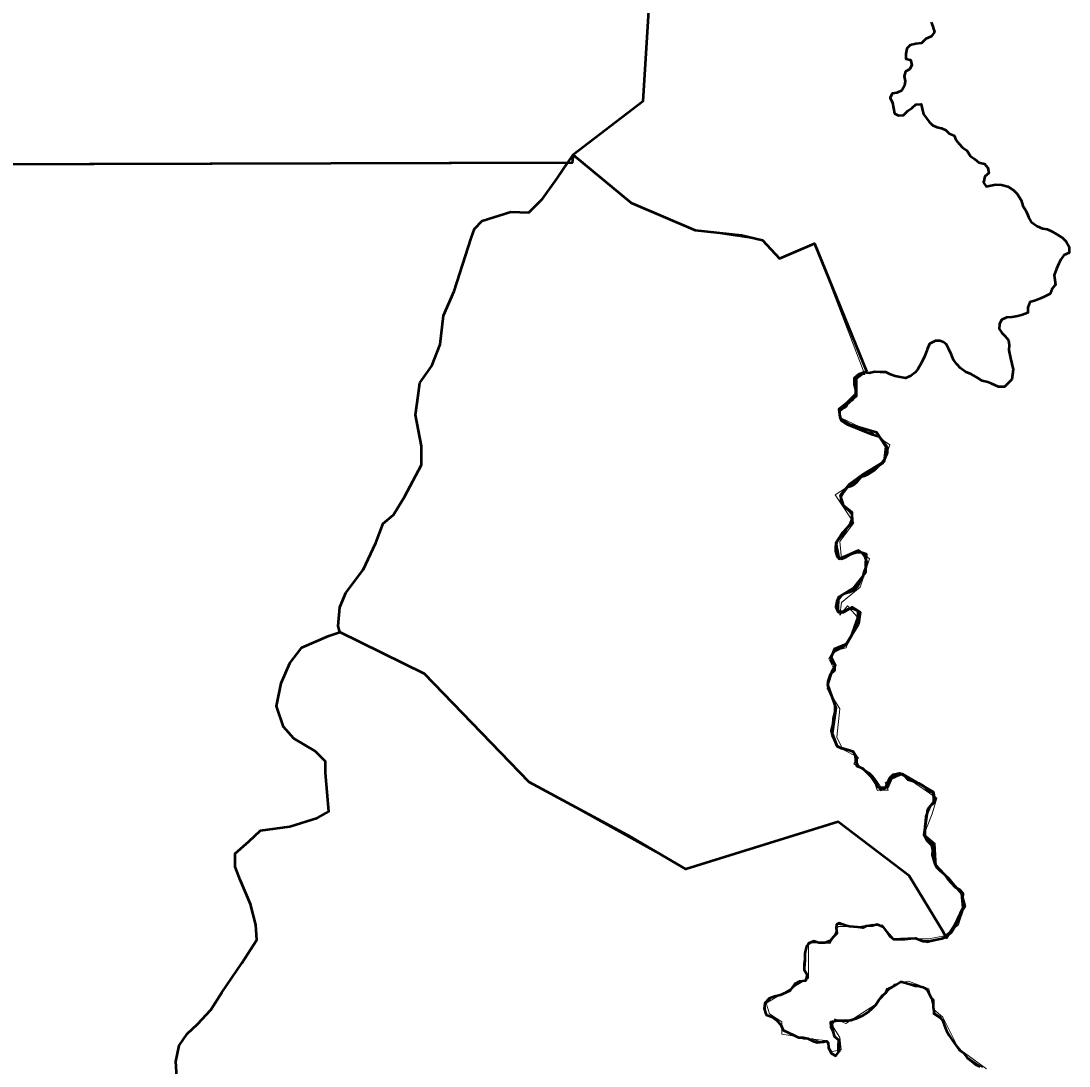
# Model space of a CAD drawing. Extents: x 553962 to 842807, y 8883888 to 9032388.
# Drawn here: x 816984 to 818098, y 9014664 to 9015774 of the extents above; entities that cross this region are included whole.
import ezdxf

# ---------------------------------------------------------------- set-up
doc = ezdxf.new("R2010")
doc.units = 0
doc.header["$LTSCALE"] = 20
for name, color, linetype, lineweight in [('24', 7, 'Continuous', 25), ('27', 7, 'Continuous', 13), ('28', 7, 'Continuous', 53), ('29', 7, 'Continuous', 53), ('35', 7, 'Continuous', 13)]:
    doc.layers.add(name, color=color, linetype=linetype, lineweight=lineweight)

msp = doc.modelspace()

# ---------------------------------------------------------------- linework, layer by layer
at = {"layer": '24', "lineweight": 53}
for points in [[(817951.38, 9015773.2), (817953.17, 9015768.48), (817955.16, 9015762.36), (817951.57, 9015757.8), (817945.96, 9015755.29), (817941.35, 9015750.73), (817935.25, 9015750.26), (817929.13, 9015748.77), (817925.55, 9015745.23), (817924.49, 9015739.63), (817924.45, 9015734.03), (817929.53, 9015732.98), (817931.02, 9015727.88), (817928.96, 9015723.3), (817924.36, 9015720.79), (817922.8, 9015715.7), (817923.78, 9015710.6), (817923.24, 9015705.51), (817920.15, 9015700.44), (817915.05, 9015697.92), (817909.96, 9015697.45), (817907.89, 9015692.88), (817910.4, 9015687.26), (817911.38, 9015681.65), (817912.36, 9015676.04), (817916.92, 9015673.97), (817922.01, 9015674.45), (817926.62, 9015679), (817931.22, 9015682.03), (817935.31, 9015685.57), (817940.91, 9015686.04), (817941.89, 9015680.94), (817943.38, 9015675.33), (817946.4, 9015671.24), (817949.42, 9015667.14), (817952.96, 9015663.55), (817957.52, 9015661.49), (817962.6, 9015660.43), (817967.16, 9015658.37), (817970.7, 9015654.78), (817975.77, 9015652.71), (817977.78, 9015648.11), (817981.31, 9015644.01), (817984.84, 9015639.92), (817989.4, 9015636.83), (817993.42, 9015630.69), (817997.98, 9015627.61), (818002.02, 9015624.02), (818008.12, 9015622.45), (818011.65, 9015618.35), (818012.63, 9015612.74), (818008.53, 9015609.2), (818006.96, 9015602.59), (818009.99, 9015598.5), (818015.08, 9015599.48), (818020.17, 9015600.47), (818026.28, 9015600.43), (818032.87, 9015598.35), (818038.95, 9015594.74), (818042.99, 9015590.64), (818047.02, 9015583.99), (818049.01, 9015577.87), (818052.53, 9015572.24), (818055.03, 9015566.11), (818058.04, 9015560.49)], [(818058.04, 9015560.49), (818064.12, 9015556.38), (818069.7, 9015553.8), (818074.78, 9015553.25), (818079.34, 9015551.19), (818085.42, 9015547.58), (818090.99, 9015543.98), (818095.03, 9015539.88), (818098.04, 9015534.26), (818098, 9015528.14), (818092.39, 9015525.63), (818089.31, 9015521.07), (818087.24, 9015516.5), (818084.66, 9015510.91), (818082.07, 9015504.3), (818083.05, 9015499.2), (818083.53, 9015494.11), (818079.94, 9015490.06), (818077.87, 9015484.47), (818072.25, 9015481.45), (818067.66, 9015479.44), (818062.56, 9015477.43), (818056.44, 9015475.44), (818054.37, 9015469.84), (818054.33, 9015464.24), (818048.72, 9015462.24), (818043.62, 9015460.74), (818037.52, 9015459.76), (818031.41, 9015459.3), (818026.3, 9015456.78), (818024.24, 9015452.21), (818023.7, 9015447.12), (818026.72, 9015443.02), (818030.26, 9015439.44), (818033.79, 9015435.34), (818034.26, 9015430.24), (818034.22, 9015424.64)], [(818034.22, 9015424.64), (818035.71, 9015416.15), (818035.71, 9015416.15), (818038.76, 9015403.97), (818037.23, 9015393.3), (818029.61, 9015385.69), (818023.01, 9015385.69), (818015.39, 9015388.98), (818011.71, 9015390.62), (818005.57, 9015391.85), (818000.66, 9015395.12), (817994.11, 9015399.21), (817987.97, 9015401.66), (817982.78, 9015405.4), (817978.68, 9015409.71), (817975.15, 9015414.32), (817973.15, 9015419.43), (817970.14, 9015425.56), (817967.63, 9015430.67), (817964.78, 9015432.91), (817960.75, 9015434.57), (817955.96, 9015434.31), (817949.84, 9015431.29), (817947.25, 9015425.32), (817944.88, 9015418.68), (817941.09, 9015411.1), (817937.3, 9015404.46), (817934.46, 9015400.66), (817929.72, 9015397.34), (817924.04, 9015394.97), (817916.94, 9015396.39), (817913.14, 9015396.87), (817908.41, 9015398.76), (817903.34, 9015401.03), (817897.75, 9015401.06), (817891.65, 9015401.61), (817885.67, 9015400.19), (817879.51, 9015400.66), (817874.3, 9015398.76), (817869.56, 9015394.97), (817869.73, 9015394.11), (817869.69, 9015388), (817871.18, 9015382.9), (817871.13, 9015376.27), (817868.05, 9015371.71), (817862.94, 9015368.69), (817860.68, 9015364.44), (817854.13, 9015360.76), (817854.13, 9015360.76), (817854.13, 9015355.44), (817855.69, 9015349.88), (817861.77, 9015345.77), (817888.14, 9015335.41), (817896.09, 9015332.84), (817901.78, 9015325.73), (817904.62, 9015321.46), (817904.9, 9015315.51), (817902.16, 9015309.32), (817898.04, 9015303.83), (817891.18, 9015296.96), (817883.63, 9015292.15), (817880.2, 9015290.77), (817876.64, 9015289.64), (817872.02, 9015284.07), (817867.93, 9015280.53)], [(817867.93, 9015280.53), (817862.32, 9015278.53), (817858.73, 9015273.97), (817855.64, 9015268.38), (817855.6, 9015263.29), (817859.64, 9015257.66), (817863.68, 9015254.58), (817867.22, 9015250.48), (817867.18, 9015245.39), (817865.1, 9015239.29), (817861, 9015234.73), (817858.94, 9015230.16), (817855.35, 9015226.11), (817851.24, 9015221.04), (817849.68, 9015215.96), (817849.65, 9015210.86), (817851.64, 9015204.74), (817856.2, 9015202.67), (817860.8, 9015204.68), (817866.92, 9015208.2), (817872.53, 9015209.7), (817877.62, 9015209.66), (817881.14, 9015205.06), (817882.63, 9015199.44), (817882.08, 9015193.84), (817880.01, 9015188.76), (817878.96, 9015183.68), (817875.36, 9015178.1), (817873.3, 9015173.52), (817869.71, 9015169.47), (817865.12, 9015167.46), (817859, 9015165.47), (817853.38, 9015162.45), (817851.32, 9015157.37), (817850.26, 9015151.77), (817852.26, 9015146.66), (817857.85, 9015146.63)], [(817857.85, 9015146.63), (817862.96, 9015149.14), (817868.56, 9015150.12), (817873.63, 9015147.54), (817873.59, 9015141.43), (817872.02, 9015135.33), (817869.94, 9015129.74), (817868.38, 9015124.15), (817865.8, 9015119.07), (817862.2, 9015112.98), (817858.62, 9015109.44), (817848.41, 9015104.41), (817845.32, 9015099.33), (817845.28, 9015093.73), (817848.82, 9015090.14), (817848.78, 9015084.03), (817844.17, 9015079.98), (817841.58, 9015072.36), (817841.54, 9015067.27), (817843.54, 9015062.16), (817845.54, 9015057.05), (817847.54, 9015051.95), (817849.03, 9015046.84), (817848.98, 9015040.22), (817847.41, 9015032.59), (817846.86, 9015026.99), (817845.29, 9015020.38), (817846.27, 9015015.28), (817848.27, 9015010.68), (817851.28, 9015004.04), (817855.84, 9015001.46), (817860.92, 9015000.41), (817867.52, 9014998.33), (817870.54, 9014994.24), (817871, 9014987.61), (817873.51, 9014983.01), (817880.1, 9014978.9), (817885.16, 9014975.3), (817888.69, 9014971.71), (817892.22, 9014967.1), (817895.75, 9014961.99), (817897.75, 9014957.39), (817902.85, 9014959.39), (817904.92, 9014964.47), (817907.5, 9014970.06), (817911.09, 9014973.6), (817917.71, 9014975.09), (817922.78, 9014972.51), (817926.82, 9014968.41), (817932.4, 9014966.34), (817938.49, 9014964.26), (817943.55, 9014961.17), (817948.1, 9014957.07), (817953.17, 9014954.49), (817954.15, 9014948.88), (817954.11, 9014943.27), (817950.02, 9014939.73), (817947.95, 9014934.65), (817945.88, 9014929.06), (817945.33, 9014923.97), (817944.78, 9014918.37), (817944.75, 9014913.28), (817944.71, 9014907.68), (817947.22, 9014903.08), (817951.77, 9014898.46)], [(817951.77, 9014898.46), (817952.75, 9014893.36), (817952.71, 9014887.76), (817955.2, 9014879.59), (817957.2, 9014875), (817960.74, 9014871.41), (817965.29, 9014867.81), (817968.82, 9014862.7), (817972.86, 9014858.6), (817976.89, 9014853.98), (817981.45, 9014851.41), (817984.98, 9014847.31), (817984.95, 9014841.71), (817985.77, 9014838.95), (817987.2, 9014833.24), (817984.35, 9014828.96), (817982.92, 9014824.68), (817980.07, 9014817.54), (817972.95, 9014806.13), (817968.67, 9014801.85), (817962.97, 9014799), (817948.72, 9014796.14), (817943.02, 9014796.14), (817935.32, 9014799.24), (817929.72, 9014798.76), (817923.61, 9014798.29), (817918.53, 9014798.33), (817911.92, 9014798.37), (817907.87, 9014801.45), (817904.34, 9014806.57), (817900.82, 9014811.18), (817894.22, 9014814.27), (817889.13, 9014812.78), (817882.51, 9014812.31), (817878.99, 9014810.45), (817873.12, 9014811.29), (817864.72, 9014812.13)], [(817864.72, 9014812.13), (817860.53, 9014812.97), (817853.81, 9014815.49), (817850.99, 9014814.04), (817850.46, 9014810.45), (817851.3, 9014804.57), (817847.34, 9014800.82), (817844.26, 9014796.77), (817838.65, 9014794.76), (817832.04, 9014794.81), (817826.96, 9014796.37), (817821.36, 9014794.37), (817818.78, 9014789.29), (817817.21, 9014783.7), (817817.17, 9014777.07), (817816.62, 9014771.98), (817816.58, 9014765.87), (817819.6, 9014760.76), (817818.03, 9014754.15), (817811.41, 9014753.68), (817806.3, 9014750.66), (817801.17, 9014743.56), (817796.58, 9014741.55), (817790.97, 9014739.04), (817784.85, 9014737.55), (817779.24, 9014735.55), (817774.63, 9014730.48), (817774.08, 9014724.88), (817776.07, 9014718.25), (817782.16, 9014716.17), (817787.22, 9014712.57), (817791.77, 9014707.45), (817794.27, 9014701.83), (817799.34, 9014699.25), (817805.42, 9014696.67), (817810.49, 9014694.09), (817815.58, 9014694.05), (817820.24, 9014692.82), (817826.12, 9014690.29), (817830.31, 9014688.61), (817837.03, 9014689.45), (817840.38, 9014690.29), (817841.99, 9014688.79), (817842.46, 9014683.18), (817845.47, 9014677.05), (817850.03, 9014674.48), (817853.11, 9014678.53), (817853.15, 9014684.64), (817853.2, 9014691.27), (817849.15, 9014694.86), (817847.16, 9014700.47), (817845.15, 9014705.07), (817844.68, 9014710.68), (817851.82, 9014712.16), (817857.41, 9014712.12), (817864.02, 9014712.08), (817871.66, 9014714.07), (817878.81, 9014717.59), (817883.4, 9014720.11), (817888.01, 9014724.15), (817892.62, 9014728.71), (817895.7, 9014733.78), (817899.3, 9014738.34), (817903.39, 9014741.37), (817905.46, 9014746.45)], [(817905.46, 9014746.45), (817907.39, 9014746.21), (817914.52, 9014750.49), (817918.79, 9014753.34), (817920.22, 9014753.34), (817930.19, 9014750.49), (817934.47, 9014749.06), (817937.32, 9014749.06), (817943.02, 9014747.64), (817947.3, 9014744.78), (817951.57, 9014736.22), (817953.69, 9014733.92), (817953.64, 9014726.79), (817954.61, 9014719.65), (817960.18, 9014716.05), (817963.71, 9014712.46), (817965.7, 9014706.34), (817967.7, 9014701.23), (817970.72, 9014696.12), (817974.25, 9014691), (817977.77, 9014685.88), (817981.3, 9014680.77), (817985.85, 9014677.68), (817989.89, 9014672.56), (817994.44, 9014668.97), (817998.48, 9014665.37), (818003.05, 9014663.31)]]:
    msp.add_lwpolyline(points, dxfattribs=at)
at = {"layer": '27'}
for points in [[(817650.97, 9015785.71), (817645.02, 9015688.79), (817570.88, 9015632.27), (817632.66, 9015581.06), (817666.64, 9015566.49), (817700.62, 9015551.92), (817772.11, 9015541.32), (817790.28, 9015521.99), (817827.58, 9015537.83), (817880.98, 9015398.85), (817872.67, 9015398.85), (817872.67, 9015375.59), (817854.4, 9015358.97), (817856.06, 9015352.32), (817887.62, 9015337.36), (817907.55, 9015324.07), (817900.91, 9015304.12), (817849.42, 9015270.89), (817869.35, 9015240.97), (817854.4, 9015221.03), (817856.06, 9015202.75), (817874.33, 9015212.72), (817885.96, 9015202.75), (817875.99, 9015172.84), (817856.06, 9015156.22), (817854.4, 9015142.92), (817862.71, 9015152.89), (817872.67, 9015141.26), (817861.04, 9015108.02), (817847.76, 9015104.7), (817842.77, 9015096.39), (817847.76, 9015086.42), (817841.11, 9015064.81), (817854.4, 9015043.21), (817851.08, 9015013.29), (817857.72, 9015000), (817874.33, 9014991.69), (817869.35, 9014985.04), (817889.28, 9014971.75), (817894.26, 9014956.79), (817905.89, 9014956.79), (817902.57, 9014965.1), (817920.84, 9014973.41), (817957.38, 9014948.48), (817952.4, 9014931.86), (817944.1, 9014910.26), (817955.58, 9014900.19), (817957.24, 9014875.26), (817970.52, 9014863.63), (817985.47, 9014845.35), (817987.14, 9014835.38), (817980.49, 9014813.77), (817965.54, 9014802.14), (817948.93, 9014798.81), (817940.63, 9014798.81), (817924.02, 9014798.81), (817910.73, 9014798.81), (817899.1, 9014813.77), (817884.15, 9014812.11), (817852.59, 9014812.11), (817844.29, 9014793.83), (817821.03, 9014795.49), (817821.03, 9014757.27), (817776.18, 9014730.68), (817779.5, 9014719.04), (817792.79, 9014710.73)], [(817792.79, 9014710.73), (817792.79, 9014697.44), (817826.01, 9014692.45), (817839.3, 9014690.79), (817845.95, 9014679.16), (817855.91, 9014680.82), (817854.25, 9014694.12), (817845.95, 9014707.41), (817849.27, 9014714.06), (817860.9, 9014709.07), (817892.46, 9014729.02), (817912.39, 9014750.62), (817927.34, 9014753.94), (817948.93, 9014745.63), (817953.91, 9014724.03), (817963.88, 9014715.72), (817980.49, 9014682.48), (818010.39, 9014660.88)]]:
    msp.add_lwpolyline(points, dxfattribs=at)
at = {"layer": '28'}
for points in [[(817323.12, 9015124.77), (817321.11, 9015131.08), (817322.86, 9015151.49), (817329.27, 9015166.66), (817347.93, 9015191.17), (817361.34, 9015219.75), (817368.92, 9015240.17), (817380, 9015249.5), (817391.66, 9015268.76), (817409.74, 9015302.59), (817409.68, 9015322.6), (817403.26, 9015355.86), (817406.18, 9015376.28), (817407.93, 9015389.7), (817420.75, 9015407.78), (817429.5, 9015430.53), (817433, 9015461.45), (817444.66, 9015487.12), (817462.71, 9015543.52), (817466.21, 9015553.44), (817474.37, 9015562.19), (817504.69, 9015571.52), (817523.94, 9015570.94), (817538.51, 9015585.52), (817553.48, 9015606.76), (817565.03, 9015623.69), (816180.48, 9015619.77)], [(817149.65, 9014651.73), (817148.81, 9014668.57), (817152.17, 9014685.41), (817160.59, 9014698.05), (817171.53, 9014708.15), (817185.84, 9014723.31), (817197.63, 9014741.84), (817218.67, 9014773), (817234.59, 9014797.79), (817233.75, 9014813.79), (817227.86, 9014835.69), (817216.92, 9014861.79), (817211.86, 9014875.27), (817211.86, 9014889.59), (817226.18, 9014902.22), (817238.8, 9014914.01), (817269.95, 9014918.22), (817299.41, 9014927.49), (817311.2, 9014934.22), (817307.83, 9014975.49), (817307.83, 9014987.28), (817296.88, 9014998.23), (817274.16, 9015011.71), (817263.21, 9015024.34), (817255.64, 9015046.24), (817260.69, 9015070.66), (817269.95, 9015091.72), (817282.57, 9015108.56), (817311.16, 9015121.08), (817323.12, 9015124.77)]]:
    msp.add_lwpolyline(points, dxfattribs=at)
at = {"layer": '29'}
for points in [[(817650.97, 9015785.71), (817645.02, 9015688.79), (817570.88, 9015632.27), (817570.06, 9015623.7), (816671.81, 9015621.16)], [(817323.12, 9015124.77), (817321.11, 9015131.08), (817322.86, 9015151.49), (817329.27, 9015166.66), (817347.93, 9015191.17), (817361.34, 9015219.75), (817368.92, 9015240.17), (817380, 9015249.5), (817391.66, 9015268.76), (817409.74, 9015302.59), (817409.68, 9015322.6), (817403.26, 9015355.86), (817406.18, 9015376.28), (817407.93, 9015389.7), (817420.75, 9015407.78), (817429.5, 9015430.53), (817433, 9015461.45), (817444.66, 9015487.12), (817462.71, 9015543.52), (817466.21, 9015553.44), (817474.37, 9015562.19), (817504.69, 9015571.52), (817523.94, 9015570.94), (817538.51, 9015585.52), (817553.48, 9015606.76), (817570.88, 9015632.27), (817632.66, 9015581.06), (817700.62, 9015551.92), (817750.05, 9015546.62), (817772.11, 9015541.32), (817790.28, 9015521.99), (817827.58, 9015537.83), (817882.92, 9015402.07), (817871.26, 9015393.9), (817871.26, 9015378.15), (817861.35, 9015368.23), (817853.19, 9015361.81), (817854.93, 9015351.9), (817864.26, 9015346.06), (817893.42, 9015337.31), (817903.33, 9015322.14), (817901.58, 9015306.39), (817878.84, 9015292.39), (817864.26, 9015281.89), (817854.93, 9015270.22), (817857.85, 9015259.72), (817867.05, 9015252.49), (817867.69, 9015241.52), (817857.37, 9015230.55), (817850.27, 9015219.57), (817853.44, 9015202.95), (817861.83, 9015206.18), (817872.8, 9015211.34), (817882.47, 9015208.11), (817881.83, 9015197.78), (817881.83, 9015188.1), (817868.28, 9015171.32), (817856.67, 9015164.22), (817852.79, 9015159.05), (817852.15, 9015150.66), (817852.79, 9015146.14), (817858.6, 9015146.14), (817867.63, 9015151.31), (817876.02, 9015146.14), (817874.09, 9015133.23), (817861.18, 9015111.93), (817848.28, 9015106.76), (817845.05, 9015098.37), (817849.57, 9015089.33), (817845.7, 9015082.23), (817841.18, 9015069.32), (817850.21, 9015044.15), (817846.34, 9015017.03), (817851.5, 9015003.48), (817868.28, 9014998.31), (817872.15, 9014992.5), (817872.15, 9014982.82), (817878.6, 9014980.24), (817886.99, 9014971.85), (817894.73, 9014960.23), (817905.06, 9014959.58), (817909.57, 9014970.55), (817920.54, 9014974.43), (817953.45, 9014955.06), (817955.38, 9014946.02), (817947.64, 9014936.34), (817943.77, 9014909.23), (817953.45, 9014899.55), (817956.03, 9014877.6), (817974.09, 9014858.23), (817983.77, 9014847.26), (817985.06, 9014831.76), (817976.67, 9014813.69), (817967.64, 9014800.13), (817963.97, 9014807.17)], [(817963.97, 9014807.17), (817928.04, 9014865.89), (817852.57, 9014923.42), (817690.86, 9014873.09), (817633.36, 9014906.64), (817524.36, 9014965.37), (817412.96, 9015080.42), (817323.12, 9015124.77)]]:
    msp.add_lwpolyline(points, dxfattribs=at)
at = {"layer": '29', "lineweight": 25}
for points in [[(817323.12, 9015124.77), (817311.16, 9015121.08), (817282.57, 9015108.56), (817269.95, 9015091.72), (817260.69, 9015070.66)], [(817852.57, 9014923.42), (817690.86, 9014873.09), (817524.36, 9014965.37), (817412.96, 9015080.42), (817323.12, 9015124.77)], [(817260.69, 9015070.66), (817255.64, 9015046.24), (817263.21, 9015024.34), (817274.16, 9015011.71)], [(817274.16, 9015011.71), (817296.88, 9014998.23), (817307.83, 9014987.28), (817307.83, 9014975.49), (817311.2, 9014934.22)], [(817311.2, 9014934.22), (817299.41, 9014927.49), (817269.95, 9014918.22), (817238.8, 9014914.01)], [(817775.37, 9014729.08), (817781.91, 9014736.12), (817801.52, 9014744.17), (817811.57, 9014752.72), (817817.1, 9014754.23), (817821.12, 9014759.76), (817817.1, 9014764.29), (817818.11, 9014775.86), (817818.61, 9014791.45), (817825.15, 9014794.98), (817834.2, 9014794.98), (817843.69, 9014794.28), (817850.42, 9014804.39), (817851.26, 9014814.5), (817875.67, 9014811.97), (817889.14, 9014814.5), (817900.09, 9014811.97), (817911.03, 9014799.34), (817934.6, 9014800.18), (817947.23, 9014795.13), (817967.64, 9014800.13), (817963.97, 9014807.17), (817928.04, 9014865.89), (817852.57, 9014923.42)], [(817238.8, 9014914.01), (817226.18, 9014902.22), (817211.86, 9014889.59), (817211.86, 9014875.27)], [(817211.86, 9014875.27), (817216.92, 9014861.79), (817227.86, 9014835.69), (817233.75, 9014813.79)], [(817233.75, 9014813.79), (817234.59, 9014797.79), (817218.67, 9014773), (817197.63, 9014741.84)], [(818006.15, 9014662.17), (817999.62, 9014666.2), (817991.07, 9014672.23), (817983.53, 9014680.28), (817974.98, 9014690.34), (817968.44, 9014701.41), (817964.92, 9014711.47), (817953.86, 9014719.02), (817954.37, 9014725.05), (817951.85, 9014737.13), (817945.82, 9014746.68), (817936.77, 9014749.7), (817919.17, 9014752.72), (817904.59, 9014745.68), (817899.56, 9014736.62), (817892.02, 9014729.08), (817882.47, 9014720.02), (817866.88, 9014711.47), (817849.28, 9014712.98), (817846.77, 9014707.95), (817848.78, 9014695.88), (817853.81, 9014689.84), (817854.31, 9014679.27), (817849.28, 9014674.24), (817843.25, 9014680.78), (817841.74, 9014690.34), (817833.19, 9014689.34), (817826.15, 9014692.35), (817816.1, 9014692.35), (817808.56, 9014694.87), (817795.99, 9014699.9), (817791.96, 9014707.45), (817783.92, 9014714.99), (817775.37, 9014718.51), (817775.37, 9014729.08)], [(817197.63, 9014741.84), (817185.84, 9014723.31), (817171.53, 9014708.15), (817160.59, 9014698.05)], [(817160.59, 9014698.05), (817152.17, 9014685.41), (817148.81, 9014668.57), (817149.65, 9014651.73), (817197.63, 9014624.78)]]:
    msp.add_lwpolyline(points, dxfattribs=at)
at = {"layer": '35'}
for points in [[(817650.97, 9015785.71), (817645.02, 9015688.79), (817570.88, 9015632.27), (817632.66, 9015581.06), (817666.64, 9015566.49), (817700.62, 9015551.92), (817772.11, 9015541.32), (817790.28, 9015521.99), (817827.58, 9015537.83), (817880.98, 9015398.85), (817872.67, 9015398.85), (817872.67, 9015375.59), (817854.4, 9015358.97), (817856.06, 9015352.32), (817887.62, 9015337.36), (817907.55, 9015324.07), (817900.91, 9015304.12), (817849.42, 9015270.89), (817869.35, 9015240.97), (817854.4, 9015221.03), (817856.06, 9015202.75), (817874.33, 9015212.72), (817885.96, 9015202.75), (817875.99, 9015172.84), (817856.06, 9015156.22), (817854.4, 9015142.92), (817862.71, 9015152.89), (817872.67, 9015141.26), (817861.04, 9015108.02), (817847.76, 9015104.7), (817842.77, 9015096.39), (817847.76, 9015086.42), (817841.11, 9015064.81), (817854.4, 9015043.21), (817851.08, 9015013.29), (817857.72, 9015000), (817874.33, 9014991.69), (817869.35, 9014985.04), (817889.28, 9014971.75), (817894.26, 9014956.79), (817905.89, 9014956.79), (817902.57, 9014965.1), (817920.84, 9014973.41), (817957.38, 9014948.48), (817952.4, 9014931.86), (817944.1, 9014910.26), (817955.58, 9014900.19), (817957.24, 9014875.26), (817970.52, 9014863.63), (817985.47, 9014845.35), (817987.14, 9014835.38), (817980.49, 9014813.77), (817965.54, 9014802.14), (817948.93, 9014798.81), (817940.63, 9014798.81), (817924.02, 9014798.81), (817910.73, 9014798.81), (817899.1, 9014813.77), (817884.15, 9014812.11), (817852.59, 9014812.11), (817844.29, 9014793.83), (817821.03, 9014795.49), (817821.03, 9014757.27), (817776.18, 9014730.68), (817779.5, 9014719.04), (817792.79, 9014710.73)], [(817792.79, 9014710.73), (817792.79, 9014697.44), (817826.01, 9014692.45), (817839.3, 9014690.79), (817845.95, 9014679.16), (817855.91, 9014680.82), (817854.25, 9014694.12), (817845.95, 9014707.41), (817849.27, 9014714.06), (817860.9, 9014709.07), (817892.46, 9014729.02), (817912.39, 9014750.62), (817927.34, 9014753.94), (817948.93, 9014745.63), (817953.91, 9014724.03), (817963.88, 9014715.72), (817980.49, 9014682.48), (818010.39, 9014660.88)]]:
    msp.add_lwpolyline(points, dxfattribs=at)

doc.saveas('drawing.dxf')
